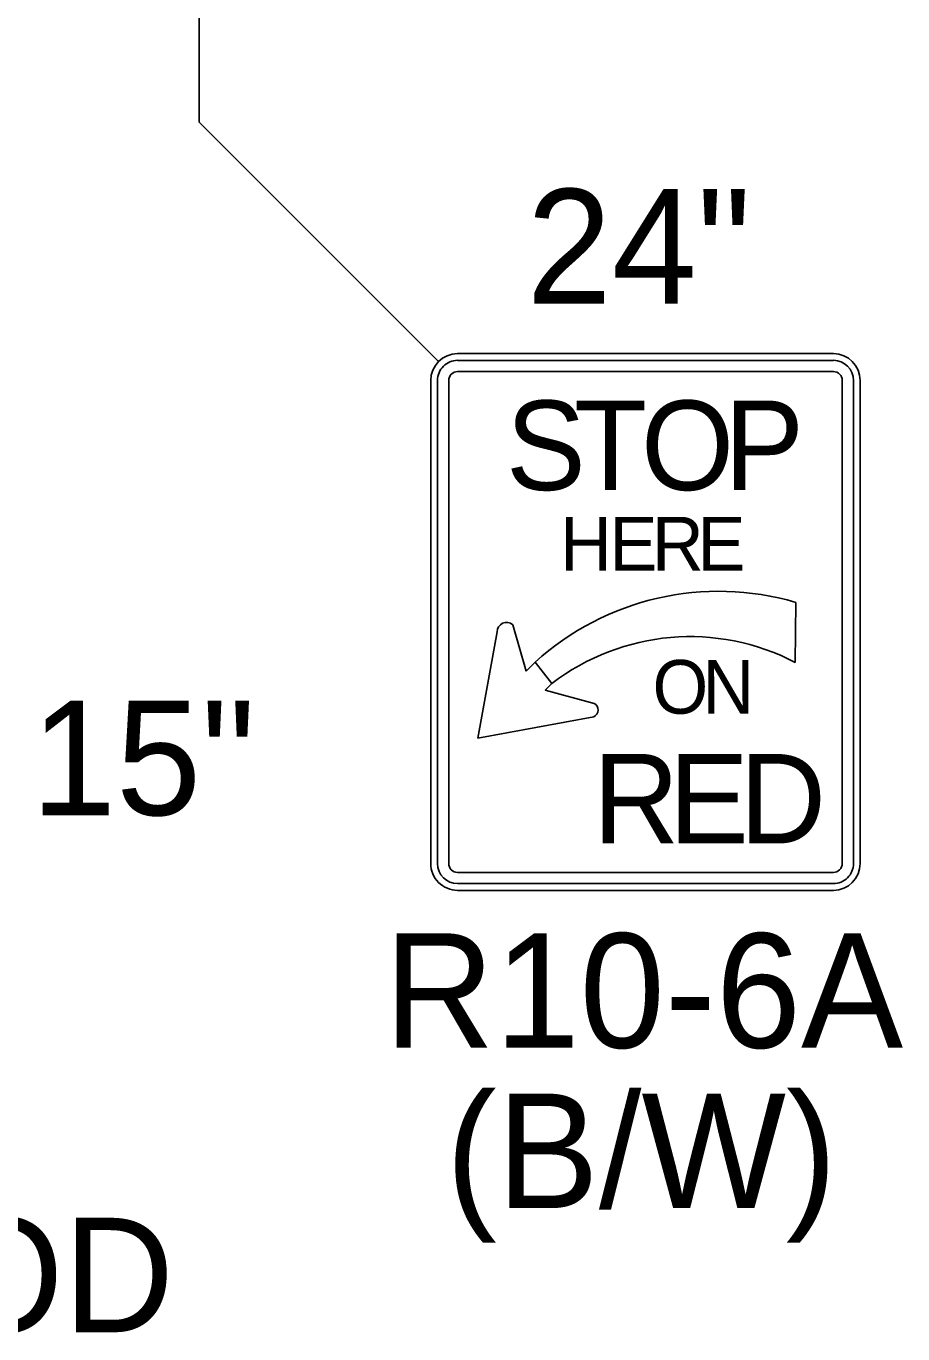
# Model space of a CAD drawing. Extents: x 99982 to 100176, y 99905 to 100011.
# Drawn here: x 100049.749 to 100050.3, y 99975.077 to 99975.9 of the extents above; entities that cross this region are included whole.
import ezdxf

# ---------------------------------------------------------------- set-up
doc = ezdxf.new("R2010")
doc.units = 0
doc.layers.add('TR_SN_ConstructionSigns', color=7, linetype='Continuous')
doc.layers.add('TR_WZ_WorkZoneDetails', color=7, linetype='Continuous')

msp = doc.modelspace()

# ---------------------------------------------------------------- linework, layer by layer
at = {"layer": 'TR_SN_ConstructionSigns'}
for p, q in [((100050.25623, 99975.69376), (100050.01998, 99975.69376)), ((100050.01998, 99975.69376), (100050.25623, 99975.69376)), ((100050.25623, 99975.69376), (100050.01998, 99975.69376)), ((100050.01998, 99975.69376), (100050.25623, 99975.69376)), ((100050.25623, 99975.68954), (100050.01998, 99975.68954)), ((100050.01998, 99975.68251), (100050.25623, 99975.68251)), ((100050.0031, 99975.67689), (100050.0031, 99975.37314)), ((100050.0031, 99975.37314), (100050.0031, 99975.67689)), ((100050.0031, 99975.67689), (100050.0031, 99975.37314)), ((100050.0031, 99975.37314), (100050.0031, 99975.67689)), ((100050.00732, 99975.67689), (100050.00732, 99975.37314)), ((100050.01435, 99975.37314), (100050.01435, 99975.67689)), ((100050.26185, 99975.67689), (100050.26185, 99975.37314)), ((100050.26888, 99975.37314), (100050.26888, 99975.67689)), ((100050.2731, 99975.37314), (100050.2731, 99975.67689)), ((100050.2731, 99975.67689), (100050.2731, 99975.37314)), ((100050.2731, 99975.37314), (100050.2731, 99975.67689)), ((100050.2731, 99975.67689), (100050.2731, 99975.37314)), ((100050.23257, 99975.53736), (100050.23226, 99975.49959)), ((100050.23226, 99975.49959), (100050.23257, 99975.53736)), ((100050.03263, 99975.45189), (100050.04487, 99975.51888)), ((100050.05461, 99975.52323), (100050.0631, 99975.49406)), ((100050.0631, 99975.49406), (100050.06879, 99975.49976)), ((100050.06879, 99975.49976), (100050.07932, 99975.48635)), ((100050.06879, 99975.49976), (100050.07932, 99975.48635)), ((100050.07932, 99975.48635), (100050.07504, 99975.48208)), ((100050.07504, 99975.48208), (100050.10582, 99975.4738)), ((100050.10566, 99975.46545), (100050.03263, 99975.45189)), ((100050.25623, 99975.36751), (100050.01998, 99975.36751)), ((100050.01998, 99975.36048), (100050.25623, 99975.36048)), ((100050.01998, 99975.35626), (100050.25623, 99975.35626)), ((100050.25623, 99975.35626), (100050.01998, 99975.35626)), ((100050.01998, 99975.35626), (100050.25623, 99975.35626)), ((100050.25623, 99975.35626), (100050.01998, 99975.35626))]:
    msp.add_line(p, q, dxfattribs=at)
for centre, radius, start, end in [((100050.01998, 99975.67689), 0.01688, 90, 180), ((100050.01998, 99975.67689), 0.01688, 90, 180), ((100050.01998, 99975.67689), 0.01688, 90, 180), ((100050.01998, 99975.67689), 0.01688, 90, 180), ((100050.25623, 99975.67689), 0.01688, 0, 90), ((100050.25623, 99975.67689), 0.01688, 0, 90), ((100050.25623, 99975.67689), 0.01688, 0, 90), ((100050.25623, 99975.67689), 0.01688, 0, 90), ((100050.01998, 99975.67689), 0.01266, 90, 180.00001), ((100050.01998, 99975.67689), 0.00562, 90, 180.00001), ((100050.25623, 99975.67689), 0.01266, 0, 90), ((100050.25623, 99975.67689), 0.00562, 0, 90), ((100050.1842, 99975.37254), 0.17177, 73.6434, 132.21315), ((100050.1842, 99975.37254), 0.17177, 73.6434, 132.21315), ((100050.16616, 99975.37308), 0.14273, 62.4149, 127.4769), ((100050.16616, 99975.37308), 0.14273, 62.4149, 127.4769), ((100050.01998, 99975.37314), 0.01688, 180, 270.00001), ((100050.01998, 99975.37314), 0.01688, 180, 270.00001), ((100050.01998, 99975.37314), 0.01688, 180, 270.00001), ((100050.01998, 99975.37314), 0.01688, 180, 270.00001), ((100050.01998, 99975.37314), 0.01266, 180.00001, 270), ((100050.01998, 99975.37314), 0.00562, 180.00001, 270), ((100050.25623, 99975.37314), 0.01688, 270.00001, 0.00001), ((100050.25623, 99975.37314), 0.01688, 270.00001, 0.00001), ((100050.25623, 99975.37314), 0.01688, 270.00001, 0.00001), ((100050.25623, 99975.37314), 0.01266, 270, 0.00001), ((100050.25623, 99975.37314), 0.00562, 270, 0.00001), ((100050.25623, 99975.37314), 0.01688, 270.00001, 0.00001)]:
    msp.add_arc(centre, radius, start, end, dxfattribs=at)
for centre, major_axis, ratio, start_param, end_param in [((100050.05069, 99975.51896), (-0.00583, -0.00008), 0.989437, 3.962549, 6.283185), ((100050.10367, 99975.46967), (-0.00414, 0.00215), 0.999053, 2.490568, 4.712389)]:
    msp.add_ellipse(centre, major_axis=major_axis, ratio=ratio, start_param=start_param, end_param=end_param, dxfattribs=at)
at = {"layer": 'TR_WZ_WorkZoneDetails'}
for p, q in [((100049.85755, 99976.33467), (100049.85755, 99975.83931)), ((100049.85755, 99975.83931), (100050.00804, 99975.68882))]:
    msp.add_line(p, q, dxfattribs=at)

# ---------------------------------------------------------------- texts
at = {"layer": 'TR_SN_ConstructionSigns'}
for s, p in [('24"', (100050.06333, 99975.72526)), ('15"', (100049.75162, 99975.40354)), ('R10-6A', (100049.97367, 99975.25726)), ('(B/W)', (100050.01252, 99975.15646)), ('R10-24 MOD', (100049.27452, 99975.07841))]:
    msp.add_text(s, height=0.072, rotation=360, dxfattribs=at).set_placement(p)
for s, height, p in [('S', 0.05625, (100050.05035, 99975.60798)), ('O', 0.05625, (100050.13529, 99975.60798)), ('T', 0.05625, (100050.0931, 99975.60798)), ('P', 0.05625, (100050.1876, 99975.60798)), ('H', 0.03375, (100050.08444, 99975.55736)), ('E', 0.03375, (100050.11549, 99975.55736)), ('R', 0.03375, (100050.14215, 99975.55736)), ('E', 0.03375, (100050.17084, 99975.55736)), ('O', 0.03375, (100050.14249, 99975.46736)), ('N', 0.03375, (100050.17387, 99975.46736)), ('R', 0.05625, (100050.10504, 99975.38579)), ('E', 0.05625, (100050.15286, 99975.38579)), ('D', 0.05625, (100050.19729, 99975.38579))]:
    msp.add_text(s, height=height, dxfattribs=at).set_placement(p)

doc.saveas('drawing.dxf')
